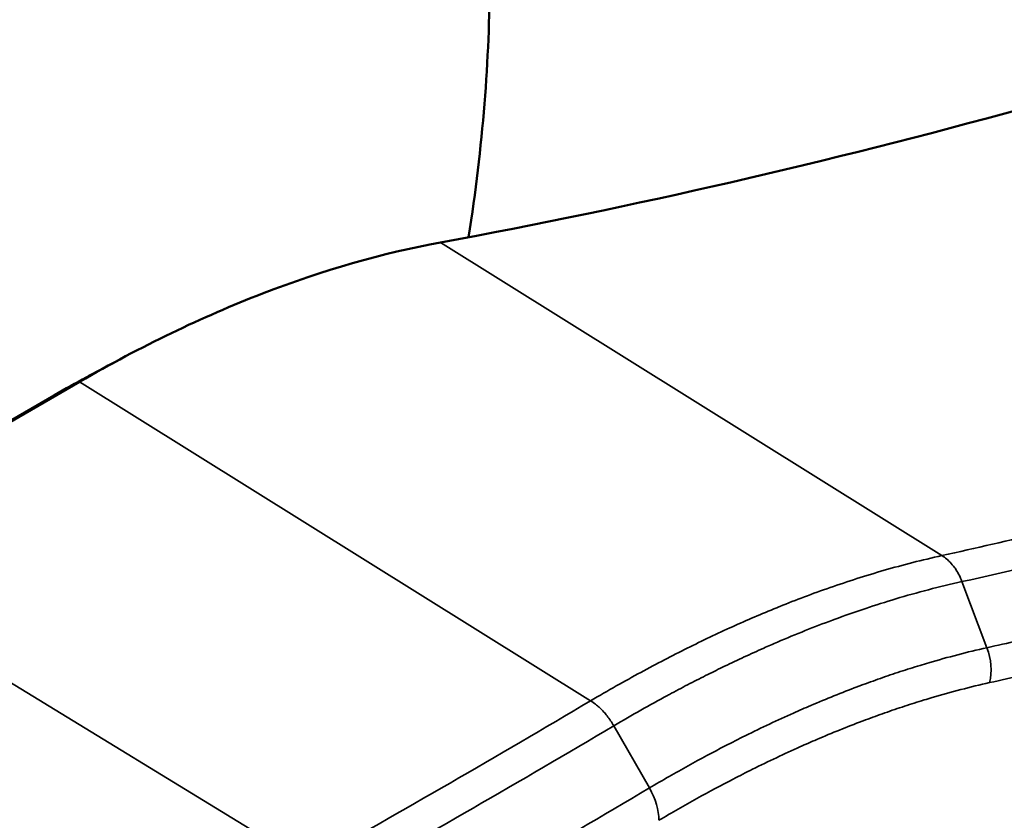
# Model space of a CAD drawing. Header units: millimetres. Extents: x 38 to 2514, y 38 to 1622.
# Tile 291 of 310: x 1744 to 1756, y 1268 to 1278. Entities that reach past the tile are written whole.
import ezdxf

# ---------------------------------------------------------------- set-up
doc = ezdxf.new("R2010")
doc.units = ezdxf.units.MM
doc.header["$LTSCALE"] = 7.692308
doc.layers.add('Visible (ISO)', color=7, linetype='Continuous', lineweight=50)
doc.layers.add('Visible Narrow (ISO)', color=7, linetype='Continuous', lineweight=35)

msp = doc.modelspace()

# ---------------------------------------------------------------- linework, layer by layer
at = {"layer": 'Visible (ISO)'}
for p, q in [((1744.6796, 1273.5859), (1745.0048, 1273.7609)), ((1740.8808, 1271.3894), (1744.5278, 1273.495)), ((1740.5604, 1271.217), (1744.2074, 1273.3226))]:
    msp.add_line(p, q, dxfattribs=at)
for centre, major_axis, ratio, start_param, end_param in [((1783.2911, 1410.9521), (75.0105, 129.9219), 0.5773503, 3.5986722, 3.7435183), ((1735.5628, 1270.4587), (-10, -17.3205), 0.5773503, 2.1620859, 2.3561945), ((1744.4573, 1272.8895), (-0.2499, 0.4331), 0.5774998, 6.2658616, 6.2833149)]:
    msp.add_ellipse(centre, major_axis=major_axis, ratio=ratio, start_param=start_param, end_param=end_param, dxfattribs=at)
for points, knots in [([(1744.5278, 1273.495), (1745.302, 1273.9415), (1746.0743, 1274.3143), (1747.6011, 1274.9038), (1748.353, 1275.1195), (1749.0852, 1275.2545)], [0.000001, 0.000001, 0.000001, 0.000001, 0.32830478, 0.32830478, 0.65660855, 0.65660855, 0.65660855, 0.65660855]), ([(1744.2118, 1273.325), (1744.3475, 1273.4034), (1744.4813, 1273.4783), (1744.6351, 1273.5619), (1744.6574, 1273.5739), (1744.6796, 1273.5859)], [0.000001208, 0.000001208, 0.000001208, 0.000001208, 0.083420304, 0.083420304, 0.097629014, 0.097629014, 0.097629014, 0.097629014])]:
    msp.add_open_spline(points, degree=3, knots=knots, dxfattribs=at)
msp.add_open_spline([(1769.441, 1269.6104), (1765.1883, 1265.2395), (1760.6618, 1260.5962), (1756.0049, 1255.7676)], degree=3, dxfattribs=at)
at = {"layer": 'Visible Narrow (ISO)'}
for p, q in [((1749.0852, 1275.2545), (1755.4135, 1271.2983)), ((1744.2117, 1273.325), (1744.5278, 1273.495)), ((1744.5278, 1273.495), (1750.9794, 1269.4652)), ((1740.5648, 1271.2195), (1744.2118, 1273.325)), ((1740.8808, 1271.3894), (1747.4074, 1267.4029)), ((1755.6666, 1270.9702), (1755.9826, 1270.1358)), ((1751.2703, 1269.1485), (1751.7204, 1268.3642))]:
    msp.add_line(p, q, dxfattribs=at)
for centre, major_axis, ratio, start_param, end_param in [((1755.5731, 1269.9289), (-0.1302, 0.5857), 0.754526, 4.1408298, 4.9019165), ((1608.8296, 1355.133), (198.5474, -6.1112), 0.5971478, 5.5031449, 5.5285757), ((1608.8243, 1354.9892), (198.9655, -6.1136), 0.5971152, 5.503136, 5.5285215), ((1608.8132, 1354.4696), (-199.6096, 6.119), 0.5970704, 2.3615, 2.3868864), ((1751.4115, 1268.1979), (-0.3059, 0.5162), 0.5843809, 3.9199326, 4.6882969)]:
    msp.add_ellipse(centre, major_axis=major_axis, ratio=ratio, start_param=start_param, end_param=end_param, dxfattribs=at)
for points, knots in [([(1755.4135, 1271.2983), (1755.8409, 1271.3928), (1756.2649, 1271.4922), (1757.1091, 1271.7012), (1757.5294, 1271.811), (1758.2434, 1272.007), (1758.5396, 1272.0911), (1759.1403, 1272.2676), (1759.4445, 1272.36), (1760.0497, 1272.55), (1760.3507, 1272.6476), (1760.9504, 1272.8483), (1761.2492, 1272.9513), (1761.7214, 1273.119), (1761.8952, 1273.1818), (1762.3626, 1273.3535), (1762.6563, 1273.4644), (1763.2434, 1273.6922), (1763.5368, 1273.8092), (1764.1231, 1274.0493), (1764.4158, 1274.1723), (1764.9056, 1274.3836), (1765.1014, 1274.4696), (1765.7031, 1274.7381), (1766.1125, 1274.927), (1766.9303, 1275.3177), (1767.3383, 1275.5191), (1768.0599, 1275.8874), (1768.3723, 1276.0507), (1768.6859, 1276.2189)], [0, 0, 0, 0, 0.09130316, 0.09130316, 0.18361779, 0.18361779, 0.25, 0.25, 0.31950975, 0.31950975, 0.38929348, 0.38929348, 0.45921449, 0.45921449, 0.5, 0.5, 0.56893334, 0.56893334, 0.63749249, 0.63749249, 0.70522936, 0.70522936, 0.75, 0.75, 0.84198104, 0.84198104, 0.93195633, 0.93195633, 1, 1, 1, 1]), ([(1755.6666, 1270.9702), (1756.8437, 1271.2311), (1757.9928, 1271.5293), (1759.0978, 1271.8542), (1759.4416, 1271.9552), (1759.7811, 1272.059), (1760.1179, 1272.1657), (1760.8634, 1272.4019), (1761.5955, 1272.6524), (1762.33, 1272.9223), (1762.9845, 1273.1629), (1763.641, 1273.4189), (1764.3063, 1273.6948), (1764.7251, 1273.8684), (1765.1473, 1274.0499), (1765.5746, 1274.2406), (1766.5891, 1274.6934), (1767.6327, 1275.1979), (1768.693, 1275.7579), (1768.789, 1275.8087), (1768.8852, 1275.8599), (1768.9815, 1275.9115)], [0, 0, 0, 0, 0.25, 0.25, 0.25, 0.327786, 0.327786, 0.327786, 0.5, 0.5, 0.5, 0.6534387, 0.6534387, 0.6534387, 0.75, 0.75, 0.75, 0.9792378, 0.9792378, 0.9792378, 1, 1, 1, 1]), ([(1769.4057, 1275.1244), (1769.0551, 1274.9365), (1768.7042, 1274.7533), (1768.0001, 1274.3957), (1767.6468, 1274.2212), (1766.9372, 1273.8805), (1766.5807, 1273.7143), (1766.0897, 1273.4921), (1765.9566, 1273.4325), (1765.55, 1273.2527), (1765.2756, 1273.1341), (1764.725, 1272.9015), (1764.4488, 1272.7876), (1763.8956, 1272.5649), (1763.6187, 1272.4561), (1763.0642, 1272.2437), (1762.7866, 1272.1401), (1762.4048, 1272.0012), (1762.2988, 1271.963), (1761.8961, 1271.8194), (1761.6016, 1271.7175), (1761.0163, 1271.5208), (1760.7257, 1271.426), (1760.1419, 1271.2411), (1759.8493, 1271.1513), (1759.3086, 1270.9903), (1759.0592, 1270.9181), (1758.5259, 1270.7677), (1758.2442, 1270.691), (1757.6921, 1270.5454), (1757.4219, 1270.4766), (1756.8906, 1270.3455), (1756.6298, 1270.2835), (1756.2432, 1270.1943), (1756.1118, 1270.1646), (1755.9826, 1270.1358)], [0.00000361, 0.00000361, 0.00000361, 0.00000361, 0.07397457, 0.07397457, 0.14814019, 0.14814019, 0.22243714, 0.22243714, 0.25, 0.25, 0.30646682, 0.30646682, 0.36318161, 0.36318161, 0.4201723, 0.4201723, 0.47779425, 0.47779425, 0.5, 0.5, 0.5625, 0.5625, 0.62574648, 0.62574648, 0.69158316, 0.69158316, 0.75, 0.75, 0.81940104, 0.81940104, 0.8898415, 0.8898415, 0.96195176, 0.96195176, 1, 1, 1, 1]), ([(1769.4956, 1274.7057), (1769.1484, 1274.5196), (1768.801, 1274.3383), (1768.4528, 1274.1614), (1768.1035, 1273.984), (1767.7534, 1273.8109), (1767.4022, 1273.6421), (1767.2914, 1273.5889), (1767.1805, 1273.536), (1767.0695, 1273.4836), (1766.7173, 1273.3174), (1766.3638, 1273.1552), (1766.0084, 1272.997), (1765.9719, 1272.9808), (1765.9354, 1272.9645), (1765.8988, 1272.9484), (1765.6242, 1272.8269), (1765.3485, 1272.7077), (1765.0723, 1272.591), (1764.7956, 1272.4741), (1764.5184, 1272.3598), (1764.2416, 1272.2483), (1763.963, 1272.1361), (1763.6846, 1272.0268), (1763.4075, 1271.9206), (1763.2764, 1271.8704), (1763.1456, 1271.8209), (1763.0152, 1271.7721), (1762.7596, 1271.6766), (1762.5054, 1271.5837), (1762.2531, 1271.4938), (1761.9574, 1271.3884), (1761.6644, 1271.2869), (1761.3749, 1271.1895), (1761.0804, 1271.0903), (1760.7896, 1270.9954), (1760.5034, 1270.9046), (1760.2071, 1270.8106), (1759.9158, 1270.7211), (1759.6306, 1270.6359), (1759.4841, 1270.5922), (1759.3392, 1270.5497), (1759.1961, 1270.5083), (1759.0831, 1270.4756), (1758.9712, 1270.4436), (1758.8605, 1270.4124), (1758.5751, 1270.3319), (1758.2974, 1270.2561), (1758.0271, 1270.1847), (1757.7523, 1270.112), (1757.4852, 1270.0438), (1757.2254, 1269.9795), (1756.9588, 1269.9134), (1756.6999, 1269.8515), (1756.4485, 1269.7933), (1756.3016, 1269.7592), (1756.1572, 1269.7264), (1756.0152, 1269.6948)], [0, 0, 0, 0, 0.072964, 0.072964, 0.072964, 0.146161, 0.146161, 0.146161, 0.1692465, 0.1692465, 0.1692465, 0.2424714, 0.2424714, 0.2424714, 0.25, 0.25, 0.25, 0.3065268, 0.3065268, 0.3065268, 0.3631767, 0.3631767, 0.3631767, 0.4202128, 0.4202128, 0.4202128, 0.4471774, 0.4471774, 0.4471774, 0.5, 0.5, 0.5, 0.5619069, 0.5619069, 0.5619069, 0.6248888, 0.6248888, 0.6248888, 0.6900932, 0.6900932, 0.6900932, 0.7235738, 0.7235738, 0.7235738, 0.75, 0.75, 0.75, 0.8181008, 0.8181008, 0.8181008, 0.8873498, 0.8873498, 0.8873498, 0.9584402, 0.9584402, 0.9584402, 1, 1, 1, 1]), ([(1750.9794, 1269.4652), (1751.1986, 1269.5949), (1751.4108, 1269.7149), (1751.613, 1269.8247), (1751.8153, 1269.9346), (1752.0075, 1270.0344), (1752.1981, 1270.1292), (1752.3887, 1270.2241), (1752.5776, 1270.3139), (1752.7706, 1270.4011), (1752.9518, 1270.4831), (1753.1366, 1270.5627), (1753.3279, 1270.6405), (1753.3405, 1270.6456), (1753.353, 1270.6507), (1753.3656, 1270.6558), (1753.5704, 1270.7384), (1753.7826, 1270.8188), (1754.0028, 1270.8957), (1754.2229, 1270.9726), (1754.4509, 1271.0459), (1754.6862, 1271.1137), (1754.9216, 1271.1815), (1755.1644, 1271.2438), (1755.4135, 1271.2983)], [0, 0, 0, 0, 0.1428571, 0.1428571, 0.1428571, 0.2857143, 0.2857143, 0.2857143, 0.4285714, 0.4285714, 0.4285714, 0.5626433, 0.5626433, 0.5626433, 0.5714286, 0.5714286, 0.5714286, 0.7142857, 0.7142857, 0.7142857, 0.8571429, 0.8571429, 0.8571429, 1, 1, 1, 1]), ([(1755.4135, 1271.2983), (1755.435, 1271.2852), (1755.4558, 1271.2701), (1755.4897, 1271.2414), (1755.5032, 1271.2289), (1755.5357, 1271.1954), (1755.5542, 1271.1734), (1755.5823, 1271.1351), (1755.5926, 1271.1197), (1755.6173, 1271.0794), (1755.6309, 1271.0538), (1755.6516, 1271.0087), (1755.6595, 1270.9897), (1755.6666, 1270.9702)], [0, 0, 0, 0, 0.19726966, 0.19726966, 0.33333333, 0.33333333, 0.53799345, 0.53799345, 0.66666667, 0.66666667, 0.8628555, 0.8628555, 1, 1, 1, 1]), ([(1751.2703, 1269.1485), (1751.2708, 1269.1488), (1751.2713, 1269.1491), (1751.3873, 1269.2178), (1751.501, 1269.2836), (1751.7267, 1269.4113), (1751.8386, 1269.473), (1751.965, 1269.5413), (1751.9823, 1269.5507), (1752.0001, 1269.5602), (1752.0006, 1269.5604), (1752.0791, 1269.6025), (1752.1555, 1269.6428), (1752.3076, 1269.7216), (1752.3832, 1269.76), (1752.5288, 1269.8328), (1752.5989, 1269.8672), (1752.6695, 1269.9013), (1752.6701, 1269.9016), (1752.753, 1269.9416), (1752.8354, 1269.9807), (1753.0002, 1270.057), (1753.0825, 1270.0944), (1753.2224, 1270.1564), (1753.2794, 1270.1813), (1753.3376, 1270.2062), (1753.3381, 1270.2065), (1753.453, 1270.2557), (1753.5694, 1270.3041), (1753.801, 1270.3968), (1753.9157, 1270.4411), (1754.0395, 1270.487), (1754.0461, 1270.4894), (1754.0534, 1270.4921), (1754.0541, 1270.4924), (1754.1846, 1270.5406), (1754.3173, 1270.5873), (1754.5762, 1270.6738), (1754.7018, 1270.7138), (1754.8306, 1270.7524), (1754.8313, 1270.7527), (1754.967, 1270.7933), (1755.1043, 1270.832), (1755.3826, 1270.9047), (1755.5235, 1270.9388), (1755.6666, 1270.9702)], [0, 0, 0, 0, 0.00033358, 0.00033358, 0.07638863, 0.07638863, 0.15426225, 0.15426225, 0.16666667, 0.16666667, 0.16703569, 0.16703569, 0.22315127, 0.22315127, 0.28002091, 0.28002091, 0.33333333, 0.33333333, 0.33373503, 0.33373503, 0.39636426, 0.39636426, 0.45807904, 0.45807904, 0.5, 0.5, 0.50042675, 0.50042675, 0.58354671, 0.58354671, 0.66221246, 0.66221246, 0.66666667, 0.66666667, 0.6671193, 0.6671193, 0.7541331, 0.7541331, 0.83333333, 0.83333333, 0.8338138, 0.8338138, 0.91727869, 0.91727869, 1, 1, 1, 1]), ([(1755.9826, 1270.1358), (1755.8584, 1270.1082), (1755.7353, 1270.0784), (1755.4899, 1270.0148), (1755.3676, 1269.9808), (1755.2109, 1269.9347), (1755.1746, 1269.9239), (1755.0539, 1269.8871), (1754.9702, 1269.8606), (1754.8033, 1269.8059), (1754.7202, 1269.7777), (1754.5539, 1269.7193), (1754.4707, 1269.6892), (1754.3723, 1269.6524), (1754.3572, 1269.6468), (1754.2456, 1269.6046), (1754.1487, 1269.5668), (1753.9544, 1269.4886), (1753.857, 1269.4482), (1753.6859, 1269.375), (1753.6127, 1269.343), (1753.4394, 1269.2657), (1753.3388, 1269.2196), (1753.1366, 1269.1243), (1753.035, 1269.0752), (1752.8479, 1268.9823), (1752.763, 1268.9394), (1752.5257, 1268.8166), (1752.3703, 1268.7336), (1752.0513, 1268.5569), (1751.8877, 1268.4633), (1751.7204, 1268.3642)], [0.00000419, 0.00000419, 0.00000419, 0.00000419, 0.08602122, 0.08602122, 0.17352213, 0.17352213, 0.2, 0.2, 0.26226395, 0.26226395, 0.32515295, 0.32515295, 0.38852664, 0.38852664, 0.4, 0.4, 0.47339213, 0.47339213, 0.54621439, 0.54621439, 0.6, 0.6, 0.67221065, 0.67221065, 0.74291071, 0.74291071, 0.8, 0.8, 0.89999939, 0.89999939, 1, 1, 1, 1]), ([(1756.0152, 1255.95), (1756.4445, 1256.3946), (1756.8685, 1256.8333), (1757.2867, 1257.2656), (1757.7107, 1257.7039), (1758.1287, 1258.1357), (1758.5401, 1258.5603), (1758.9077, 1258.9399), (1759.2702, 1259.3138), (1759.627, 1259.6817), (1759.9031, 1259.9664), (1760.1758, 1260.2475), (1760.4459, 1260.5257), (1760.7324, 1260.8209), (1761.0158, 1261.1127), (1761.2968, 1261.4019), (1761.5797, 1261.6932), (1761.8603, 1261.9818), (1762.1391, 1262.2687), (1762.4092, 1262.5464), (1762.6776, 1262.8225), (1762.9452, 1263.0976), (1763.2177, 1263.3778), (1763.4893, 1263.657), (1763.7606, 1263.9358), (1763.9989, 1264.1807), (1764.237, 1264.4253), (1764.4753, 1264.6701), (1764.7563, 1264.9588), (1765.0376, 1265.2478), (1765.3201, 1265.5378), (1765.6025, 1265.8279), (1765.886, 1266.1189), (1766.1713, 1266.4118), (1766.5563, 1266.807), (1766.9446, 1267.2056), (1767.3353, 1267.6068), (1767.726, 1268.0079), (1768.1192, 1268.4116), (1768.514, 1268.817), (1768.8402, 1269.1519), (1769.1675, 1269.4881), (1769.4955, 1269.8249)], [0.00000004, 0.00000004, 0.00000004, 0.00000004, 0.08561852, 0.08561852, 0.08561852, 0.17242137, 0.17242137, 0.17242137, 0.25, 0.25, 0.25, 0.31003485, 0.31003485, 0.31003485, 0.37373808, 0.37373808, 0.37373808, 0.4378779, 0.4378779, 0.4378779, 0.5, 0.5, 0.5, 0.56329696, 0.56329696, 0.56329696, 0.61889103, 0.61889103, 0.61889103, 0.68444552, 0.68444552, 0.68444552, 0.75, 0.75, 0.75, 0.83845996, 0.83845996, 0.83845996, 0.92691991, 0.92691991, 0.92691991, 1, 1, 1, 1]), ([(1756.0152, 1269.6948), (1755.893, 1269.6674), (1755.7718, 1269.6379), (1755.53, 1269.5749), (1755.4096, 1269.5413), (1755.2567, 1269.496), (1755.2225, 1269.4858), (1755.105, 1269.4499), (1755.0226, 1269.4237), (1754.8583, 1269.3696), (1754.7764, 1269.3417), (1754.6125, 1269.284), (1754.5306, 1269.2542), (1754.4351, 1269.2184), (1754.4218, 1269.2133), (1754.3134, 1269.1723), (1754.2181, 1269.1351), (1754.0269, 1269.0579), (1753.931, 1269.018), (1753.7639, 1268.9464), (1753.6931, 1268.9154), (1753.5237, 1268.8397), (1753.4246, 1268.7941), (1753.2251, 1268.6999), (1753.1249, 1268.6514), (1752.9423, 1268.5606), (1752.8606, 1268.5191), (1752.6297, 1268.3996), (1752.4775, 1268.3181), (1752.1652, 1268.145), (1752.005, 1268.0532), (1751.8411, 1267.9559)], [0.00000017, 0.00000017, 0.00000017, 0.00000017, 0.0864463, 0.0864463, 0.17448381, 0.17448381, 0.2, 0.2, 0.26262802, 0.26262802, 0.32588813, 0.32588813, 0.38963433, 0.38963433, 0.4, 0.4, 0.47374062, 0.47374062, 0.54691072, 0.54691072, 0.6, 0.6, 0.67270439, 0.67270439, 0.74388782, 0.74388782, 0.8, 0.8, 0.9, 0.9, 1, 1, 1, 1]), ([(1750.9794, 1269.4652), (1751.0005, 1269.4522), (1751.0216, 1269.4374), (1751.0425, 1269.421), (1751.0573, 1269.4092), (1751.072, 1269.3967), (1751.0865, 1269.3834), (1751.1069, 1269.3646), (1751.1269, 1269.3443), (1751.1461, 1269.3228), (1751.1597, 1269.3076), (1751.1729, 1269.2918), (1751.1857, 1269.2755), (1751.2166, 1269.2359), (1751.2452, 1269.1931), (1751.2703, 1269.1485)], [0, 0, 0, 0, 0.1944869, 0.1944869, 0.1944869, 0.3333333, 0.3333333, 0.3333333, 0.5290425, 0.5290425, 0.5290425, 0.6666667, 0.6666667, 0.6666667, 1, 1, 1, 1])]:
    msp.add_open_spline(points, degree=3, knots=knots, dxfattribs=at)

doc.saveas('drawing.dxf')
